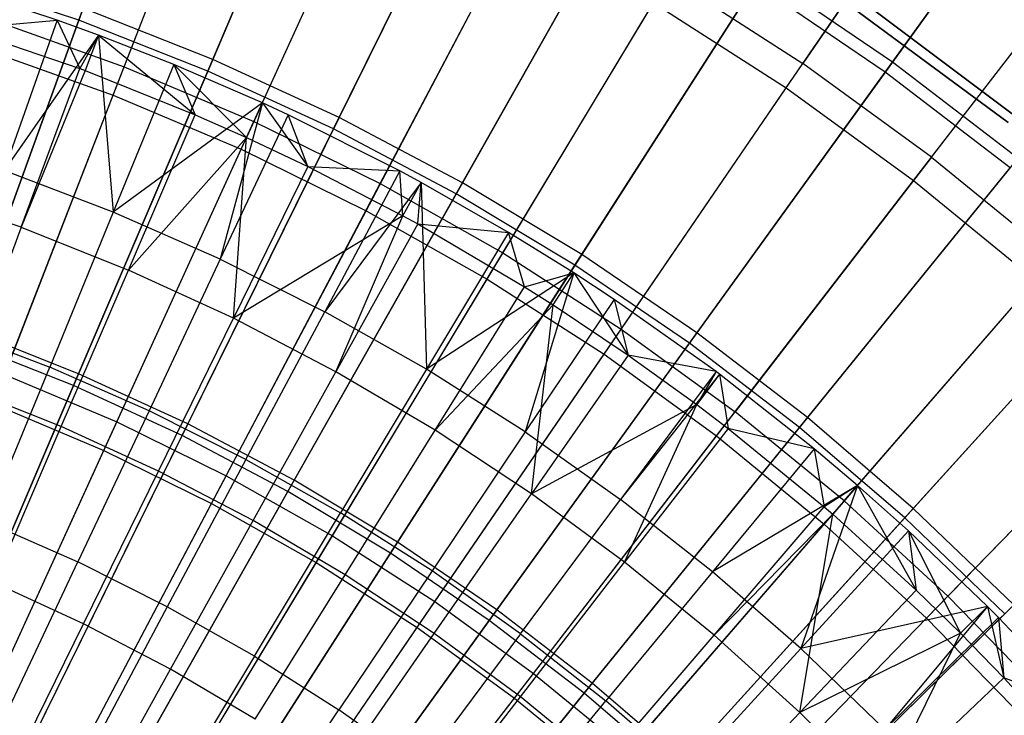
# Model space of a CAD drawing. Extents: x 0.1 to 12.1, y -6 to 6.
# Tile 267 of 334: x 6.8 to 7.7, y 1.5 to 2.1. Entities that reach past the tile are written whole.
import ezdxf

# ---------------------------------------------------------------- set-up
doc = ezdxf.new("R2010")
doc.units = 0
doc.header["$LTSCALE"] = 2.54
doc.layers.get('0').update_dxf_attribs({"linetype": 'CONTINUOUS'})

# ---------------------------------------------------------------- blocks, each defined once
blk = doc.blocks.new('DROPS_COLOR_B-11195_STL')
at = {"color": 0}
for p, q in [((6.86961, 2.07946, 13.03183), (6.97526, 2.35083, 12.88484)), ((6.86961, 2.07946, 13.03183), (6.97526, 2.35083, 12.88484)), ((6.85957, 2.05369, 2.3419), (6.9655, 2.32576, 2.48739)), ((6.85957, 2.05369, 2.3419), (6.9655, 2.32576, 2.48739)), ((7.64346, 2.31574, 12.72197), (7.48393, 2.08243, 12.88484)), ((7.64346, 2.31574, 12.72197), (7.48393, 2.08243, 12.88484)), ((6.987, 2.02985, 13.03183), (7.10797, 2.29474, 12.88484)), ((6.987, 2.02985, 13.03183), (7.10797, 2.29474, 12.88484)), ((7.46875, 2.06023, 2.48739), (7.62876, 2.29423, 2.64879)), ((7.46875, 2.06023, 2.48739), (7.62876, 2.29423, 2.64879)), ((6.97551, 2.0047, 2.3419), (7.0968, 2.27028, 2.48739)), ((6.97551, 2.0047, 2.3419), (7.0968, 2.27028, 2.48739)), ((7.10137, 1.97362, 13.03183), (7.23727, 2.23117, 12.88484)), ((7.10137, 1.97362, 13.03183), (7.23727, 2.23117, 12.88484)), ((7.60049, 1.99774, 12.88484), (7.77308, 2.22157, 12.72197)), ((7.60049, 1.99774, 12.88484), (7.77308, 2.22157, 12.72197)), ((7.08847, 1.94916, 2.3419), (7.22472, 2.20738, 2.48739)), ((7.08847, 1.94916, 2.3419), (7.22472, 2.20738, 2.48739)), ((7.58407, 1.97644, 2.48739), (7.75717, 2.20093, 2.64879)), ((7.58407, 1.97644, 2.48739), (7.75717, 2.20093, 2.64879)), ((7.21234, 1.91095, 13.03183), (7.36272, 2.16032, 12.88484)), ((7.21234, 1.91095, 13.03183), (7.36272, 2.16032, 12.88484)), ((7.36272, 2.16032, 12.88484), (7.48393, 2.08243, 12.88484)), ((7.36272, 2.16032, 12.88484), (7.48393, 2.08243, 12.88484)), ((6.80888, 2.12173, 13.3555), (6.70133, 2.15667, 13.3555)), ((6.80888, 2.12173, 13.3555), (6.70133, 2.15667, 13.3555)), ((7.53342, 2.1422, 171.7), (7.71212, 2.00761, 171.7)), ((7.71212, 2.00761, 164.1), (7.53342, 2.1422, 164.1)), ((7.71212, 2.00761, 164.1), (7.53342, 2.1422, 164.1)), ((7.53342, 2.1422, 171.7), (7.71212, 2.00761, 171.7)), ((7.19806, 1.88727, 2.3419), (7.34883, 2.13729, 2.48739)), ((7.19806, 1.88727, 2.3419), (7.34883, 2.13729, 2.48739)), ((7.34883, 2.13729, 2.48739), (7.46875, 2.06023, 2.48739)), ((7.34883, 2.13729, 2.48739), (7.46875, 2.06023, 2.48739)), ((7.66973, 2.02901, 164.4), (7.52259, 2.1375, 164.4)), ((7.52259, 2.1375, 164.3), (7.66973, 2.02901, 164.3)), ((7.66973, 2.02901, 164.4), (7.52259, 2.1375, 164.4)), ((7.52259, 2.1375, 164.3), (7.66973, 2.02901, 164.3)), ((6.72331, 2.114, 13.28327), (6.80888, 2.12173, 13.3555)), ((6.72331, 2.114, 13.28327), (6.80888, 2.12173, 13.3555)), ((6.74957, 2.12229, 13.03183), (6.86961, 2.07946, 13.03183)), ((6.74957, 2.12229, 13.03183), (6.86961, 2.07946, 13.03183)), ((6.80888, 2.12173, 13.3555), (6.76082, 1.98555, 13.42236)), ((6.80888, 2.12173, 13.3555), (6.76082, 1.98555, 13.42236)), ((6.84633, 2.10814, 13.3555), (6.80888, 2.12173, 13.3555)), ((6.80888, 2.12173, 13.3555), (6.82953, 2.07769, 13.28327)), ((6.80888, 2.12173, 13.3555), (6.82953, 2.07769, 13.28327)), ((6.84633, 2.10814, 13.3555), (6.80888, 2.12173, 13.3555)), ((6.72331, 2.114, 13.28327), (6.82953, 2.07769, 13.28327)), ((6.72331, 2.114, 13.28327), (6.82953, 2.07769, 13.28327)), ((6.84633, 2.10814, 13.3555), (6.76082, 1.98555, 13.42236)), ((6.84633, 2.10814, 13.3555), (6.76082, 1.98555, 13.42236)), ((6.84633, 2.10814, 13.3555), (6.82953, 2.07769, 13.28327)), ((6.84633, 2.10814, 13.3555), (6.82953, 2.07769, 13.28327)), ((6.84633, 2.10814, 13.3555), (6.83431, 2.07591, 13.28327)), ((6.84633, 2.10814, 13.3555), (6.83431, 2.07591, 13.28327)), ((6.91454, 2.08142, 13.3555), (6.84633, 2.10814, 13.3555)), ((6.84633, 2.10814, 13.3555), (6.8597, 1.94783, 13.42236)), ((6.84633, 2.10814, 13.3555), (6.8597, 1.94783, 13.42236)), ((6.84633, 2.10814, 13.3555), (6.93378, 2.03605, 13.28327)), ((6.84633, 2.10814, 13.3555), (6.93378, 2.03605, 13.28327)), ((6.91454, 2.08142, 13.3555), (6.84633, 2.10814, 13.3555)), ((6.74103, 2.09599, 2.3419), (6.85957, 2.05369, 2.3419)), ((6.74103, 2.09599, 2.3419), (6.85957, 2.05369, 2.3419)), ((6.76117, 1.80094, 13.16251), (6.86961, 2.07946, 13.03183)), ((6.76117, 1.80094, 13.16251), (6.86961, 2.07946, 13.03183)), ((6.77639, 1.93422, 13.35397), (6.82953, 2.07769, 13.28327)), ((6.77639, 1.93422, 13.35397), (6.82953, 2.07769, 13.28327)), ((6.82953, 2.07769, 13.28327), (6.83431, 2.07591, 13.28327)), ((6.82953, 2.07769, 13.28327), (6.83431, 2.07591, 13.28327)), ((6.91454, 2.08142, 13.3555), (6.8597, 1.94783, 13.42236)), ((6.91454, 2.08142, 13.3555), (6.8597, 1.94783, 13.42236)), ((6.86961, 2.07946, 13.03183), (6.987, 2.02985, 13.03183)), ((6.86961, 2.07946, 13.03183), (6.987, 2.02985, 13.03183)), ((6.99472, 2.04667, 13.3555), (6.91454, 2.08142, 13.3555)), ((6.91454, 2.08142, 13.3555), (6.93378, 2.03605, 13.28327)), ((6.91454, 2.08142, 13.3555), (6.93378, 2.03605, 13.28327)), ((6.91454, 2.08142, 13.3555), (6.98044, 2.01539, 13.28327)), ((6.91454, 2.08142, 13.3555), (6.98044, 2.01539, 13.28327)), ((6.99472, 2.04667, 13.3555), (6.91454, 2.08142, 13.3555)), ((7.31956, 1.84204, 13.03183), (7.48393, 2.08243, 12.88484)), ((7.31956, 1.84204, 13.03183), (7.48393, 2.08243, 12.88484)), ((7.60049, 1.99774, 12.88484), (7.48393, 2.08243, 12.88484)), ((7.60049, 1.99774, 12.88484), (7.48393, 2.08243, 12.88484)), ((6.83431, 2.07591, 13.28327), (6.77639, 1.93422, 13.35397)), ((6.83431, 2.07591, 13.28327), (6.77639, 1.93422, 13.35397)), ((6.83431, 2.07591, 13.28327), (6.93378, 2.03605, 13.28327)), ((6.83431, 2.07591, 13.28327), (6.93378, 2.03605, 13.28327)), ((7.30395, 1.81922, 2.3419), (7.46875, 2.06023, 2.48739)), ((7.30395, 1.81922, 2.3419), (7.46875, 2.06023, 2.48739)), ((7.46875, 2.06023, 2.48739), (7.58407, 1.97644, 2.48739)), ((7.46875, 2.06023, 2.48739), (7.58407, 1.97644, 2.48739)), ((6.75089, 1.77454, 2.21277), (6.85957, 2.05369, 2.3419)), ((6.75089, 1.77454, 2.21277), (6.85957, 2.05369, 2.3419)), ((6.85957, 2.05369, 2.3419), (6.97551, 2.0047, 2.3419)), ((6.85957, 2.05369, 2.3419), (6.97551, 2.0047, 2.3419)), ((6.99472, 2.04667, 13.3555), (6.8597, 1.94783, 13.42236)), ((6.99472, 2.04667, 13.3555), (6.8597, 1.94783, 13.42236)), ((6.99472, 2.04667, 13.3555), (6.95656, 1.9052, 13.42236)), ((6.99472, 2.04667, 13.3555), (6.95656, 1.9052, 13.42236)), ((6.99472, 2.04667, 13.3555), (6.98044, 2.01539, 13.28327)), ((6.99472, 2.04667, 13.3555), (6.98044, 2.01539, 13.28327)), ((7.01804, 2.03586, 13.3555), (6.99472, 2.04667, 13.3555)), ((6.99472, 2.04667, 13.3555), (7.03578, 1.98918, 13.28327)), ((6.99472, 2.04667, 13.3555), (7.03578, 1.98918, 13.28327)), ((7.01804, 2.03586, 13.3555), (6.99472, 2.04667, 13.3555)), ((6.87344, 1.89545, 13.35397), (6.93378, 2.03605, 13.28327)), ((6.87344, 1.89545, 13.35397), (6.93378, 2.03605, 13.28327)), ((6.93378, 2.03605, 13.28327), (6.98044, 2.01539, 13.28327)), ((6.93378, 2.03605, 13.28327), (6.98044, 2.01539, 13.28327)), ((7.01804, 2.03586, 13.3555), (6.95656, 1.9052, 13.42236)), ((7.01804, 2.03586, 13.3555), (6.95656, 1.9052, 13.42236)), ((7.11912, 1.98516, 13.3555), (7.01804, 2.03586, 13.3555)), ((7.03578, 1.98918, 13.28327), (7.01804, 2.03586, 13.3555)), ((7.11912, 1.98516, 13.3555), (7.01804, 2.03586, 13.3555)), ((7.03578, 1.98918, 13.28327), (7.01804, 2.03586, 13.3555)), ((6.86284, 1.75797, 13.16251), (6.987, 2.02985, 13.03183)), ((6.86284, 1.75797, 13.16251), (6.987, 2.02985, 13.03183)), ((6.987, 2.02985, 13.03183), (7.10137, 1.97362, 13.03183)), ((6.987, 2.02985, 13.03183), (7.10137, 1.97362, 13.03183)), ((6.98044, 2.01539, 13.28327), (6.87344, 1.89545, 13.35397)), ((6.98044, 2.01539, 13.28327), (6.87344, 1.89545, 13.35397)), ((6.9684, 1.85182, 13.35397), (6.98044, 2.01539, 13.28327)), ((6.9684, 1.85182, 13.35397), (6.98044, 2.01539, 13.28327)), ((6.98044, 2.01539, 13.28327), (7.03578, 1.98918, 13.28327)), ((6.98044, 2.01539, 13.28327), (7.03578, 1.98918, 13.28327)), ((6.85107, 1.73221, 2.21277), (6.97551, 2.0047, 2.3419)), ((6.85107, 1.73221, 2.21277), (6.97551, 2.0047, 2.3419)), ((6.97551, 2.0047, 2.3419), (7.08847, 1.94916, 2.3419)), ((6.97551, 2.0047, 2.3419), (7.08847, 1.94916, 2.3419)), ((7.60049, 1.99774, 12.88484), (7.42266, 1.76713, 13.03183)), ((7.60049, 1.99774, 12.88484), (7.42266, 1.76713, 13.03183)), ((7.60049, 1.99774, 12.88484), (7.71203, 1.90654, 12.88484)), ((7.60049, 1.99774, 12.88484), (7.71203, 1.90654, 12.88484)), ((7.03578, 1.98918, 13.28327), (6.9684, 1.85182, 13.35397)), ((7.03578, 1.98918, 13.28327), (6.9684, 1.85182, 13.35397)), ((7.03578, 1.98918, 13.28327), (7.12187, 1.94459, 13.28327)), ((7.03578, 1.98918, 13.28327), (7.12187, 1.94459, 13.28327)), ((7.03578, 1.98918, 13.28327), (7.11912, 1.98516, 13.3555)), ((7.03578, 1.98918, 13.28327), (7.11912, 1.98516, 13.3555)), ((6.8597, 1.94783, 13.42236), (6.76082, 1.98555, 13.42236)), ((6.8597, 1.94783, 13.42236), (6.76082, 1.98555, 13.42236)), ((7.11912, 1.98516, 13.3555), (7.05115, 1.85774, 13.42236)), ((7.11912, 1.98516, 13.3555), (7.05115, 1.85774, 13.42236)), ((7.13835, 1.97478, 13.3555), (7.11912, 1.98516, 13.3555)), ((7.12187, 1.94459, 13.28327), (7.11912, 1.98516, 13.3555)), ((7.13835, 1.97478, 13.3555), (7.11912, 1.98516, 13.3555)), ((7.12187, 1.94459, 13.28327), (7.11912, 1.98516, 13.3555)), ((6.96189, 1.70927, 13.16251), (7.10137, 1.97362, 13.03183)), ((6.96189, 1.70927, 13.16251), (7.10137, 1.97362, 13.03183)), ((7.13835, 1.97478, 13.3555), (7.05115, 1.85774, 13.42236)), ((7.13835, 1.97478, 13.3555), (7.05115, 1.85774, 13.42236)), ((7.10137, 1.97362, 13.03183), (7.21234, 1.91095, 13.03183)), ((7.10137, 1.97362, 13.03183), (7.21234, 1.91095, 13.03183)), ((7.12187, 1.94459, 13.28327), (7.13835, 1.97478, 13.3555)), ((7.12187, 1.94459, 13.28327), (7.13835, 1.97478, 13.3555)), ((7.13528, 1.93721, 13.28327), (7.13835, 1.97478, 13.3555)), ((7.13528, 1.93721, 13.28327), (7.13835, 1.97478, 13.3555)), ((7.21753, 1.92943, 13.3555), (7.13835, 1.97478, 13.3555)), ((7.13835, 1.97478, 13.3555), (7.14324, 1.8056, 13.42236)), ((7.13835, 1.97478, 13.3555), (7.14324, 1.8056, 13.42236)), ((7.21753, 1.92943, 13.3555), (7.13835, 1.97478, 13.3555)), ((7.40578, 1.74524, 2.3419), (7.58407, 1.97644, 2.48739)), ((7.40578, 1.74524, 2.3419), (7.58407, 1.97644, 2.48739)), ((7.58407, 1.97644, 2.48739), (7.69441, 1.88621, 2.48739)), ((7.58407, 1.97644, 2.48739), (7.69441, 1.88621, 2.48739)), ((6.77639, 1.93422, 13.35397), (6.67751, 1.96802, 13.35397)), ((6.77639, 1.93422, 13.35397), (6.67751, 1.96802, 13.35397)), ((6.8597, 1.94783, 13.42236), (6.80216, 1.80768, 13.48847)), ((6.8597, 1.94783, 13.42236), (6.80216, 1.80768, 13.48847)), ((6.95656, 1.9052, 13.42236), (6.8597, 1.94783, 13.42236)), ((6.95656, 1.9052, 13.42236), (6.8597, 1.94783, 13.42236)), ((6.94867, 1.68422, 2.21277), (7.08847, 1.94916, 2.3419)), ((6.94867, 1.68422, 2.21277), (7.08847, 1.94916, 2.3419)), ((7.12187, 1.94459, 13.28327), (6.9684, 1.85182, 13.35397)), ((7.12187, 1.94459, 13.28327), (6.9684, 1.85182, 13.35397)), ((7.06103, 1.80344, 13.35397), (7.12187, 1.94459, 13.28327)), ((7.06103, 1.80344, 13.35397), (7.12187, 1.94459, 13.28327)), ((7.08847, 1.94916, 2.3419), (7.19806, 1.88727, 2.3419)), ((7.08847, 1.94916, 2.3419), (7.19806, 1.88727, 2.3419)), ((7.12187, 1.94459, 13.28327), (7.13528, 1.93721, 13.28327)), ((7.12187, 1.94459, 13.28327), (7.13528, 1.93721, 13.28327)), ((6.77639, 1.93422, 13.35397), (6.72285, 1.78965, 13.42089)), ((6.77639, 1.93422, 13.35397), (6.72285, 1.78965, 13.42089)), ((6.77639, 1.93422, 13.35397), (6.87344, 1.89545, 13.35397)), ((6.77639, 1.93422, 13.35397), (6.87344, 1.89545, 13.35397)), ((7.13528, 1.93721, 13.28327), (7.06103, 1.80344, 13.35397)), ((7.13528, 1.93721, 13.28327), (7.06103, 1.80344, 13.35397)), ((7.13528, 1.93721, 13.28327), (7.23202, 1.88026, 13.28327)), ((7.13528, 1.93721, 13.28327), (7.23202, 1.88026, 13.28327)), ((7.13528, 1.93721, 13.28327), (7.21753, 1.92943, 13.3555)), ((7.13528, 1.93721, 13.28327), (7.21753, 1.92943, 13.3555)), ((7.21753, 1.92943, 13.3555), (7.14324, 1.8056, 13.42236)), ((7.21753, 1.92943, 13.3555), (7.14324, 1.8056, 13.42236)), ((7.27648, 1.89282, 13.3555), (7.21753, 1.92943, 13.3555)), ((7.23202, 1.88026, 13.28327), (7.21753, 1.92943, 13.3555)), ((7.27648, 1.89282, 13.3555), (7.21753, 1.92943, 13.3555)), ((7.23202, 1.88026, 13.28327), (7.21753, 1.92943, 13.3555)), ((7.058, 1.655, 13.16251), (7.21234, 1.91095, 13.03183)), ((7.058, 1.655, 13.16251), (7.21234, 1.91095, 13.03183)), ((7.21234, 1.91095, 13.03183), (7.31956, 1.84204, 13.03183)), ((7.21234, 1.91095, 13.03183), (7.31956, 1.84204, 13.03183)), ((6.95656, 1.9052, 13.42236), (6.89205, 1.76811, 13.48847)), ((6.95656, 1.9052, 13.42236), (6.89205, 1.76811, 13.48847)), ((6.95656, 1.9052, 13.42236), (7.05115, 1.85774, 13.42236)), ((6.95656, 1.9052, 13.42236), (7.05115, 1.85774, 13.42236)), ((7.52132, 1.68646, 13.03183), (7.71203, 1.90654, 12.88484)), ((7.52132, 1.68646, 13.03183), (7.71203, 1.90654, 12.88484)), ((6.81265, 1.75378, 13.42089), (6.87344, 1.89545, 13.35397)), ((6.81265, 1.75378, 13.42089), (6.87344, 1.89545, 13.35397)), ((6.9684, 1.85182, 13.35397), (6.87344, 1.89545, 13.35397)), ((6.9684, 1.85182, 13.35397), (6.87344, 1.89545, 13.35397)), ((7.27648, 1.89282, 13.3555), (7.14324, 1.8056, 13.42236)), ((7.27648, 1.89282, 13.3555), (7.14324, 1.8056, 13.42236)), ((7.23202, 1.88026, 13.28327), (7.27648, 1.89282, 13.3555)), ((7.23202, 1.88026, 13.28327), (7.27648, 1.89282, 13.3555)), ((7.27648, 1.89282, 13.3555), (7.23259, 1.74889, 13.42236)), ((7.27648, 1.89282, 13.3555), (7.23259, 1.74889, 13.42236)), ((7.25789, 1.86389, 13.28327), (7.27648, 1.89282, 13.3555)), ((7.25789, 1.86389, 13.28327), (7.27648, 1.89282, 13.3555)), ((7.31301, 1.86884, 13.3555), (7.27648, 1.89282, 13.3555)), ((7.27648, 1.89282, 13.3555), (7.32574, 1.81849, 13.28327)), ((7.31301, 1.86884, 13.3555), (7.27648, 1.89282, 13.3555)), ((7.27648, 1.89282, 13.3555), (7.32574, 1.81849, 13.28327)), ((7.04337, 1.63074, 2.21277), (7.19806, 1.88727, 2.3419)), ((7.04337, 1.63074, 2.21277), (7.19806, 1.88727, 2.3419)), ((7.19806, 1.88727, 2.3419), (7.30395, 1.81922, 2.3419)), ((7.19806, 1.88727, 2.3419), (7.30395, 1.81922, 2.3419)), ((7.50322, 1.66556, 2.3419), (7.69441, 1.88621, 2.48739)), ((7.50322, 1.66556, 2.3419), (7.69441, 1.88621, 2.48739)), ((7.15109, 1.75042, 13.35397), (7.23202, 1.88026, 13.28327)), ((7.15109, 1.75042, 13.35397), (7.23202, 1.88026, 13.28327)), ((7.23202, 1.88026, 13.28327), (7.25789, 1.86389, 13.28327)), ((7.23202, 1.88026, 13.28327), (7.25789, 1.86389, 13.28327)), ((7.25789, 1.86389, 13.28327), (7.15109, 1.75042, 13.35397)), ((7.25789, 1.86389, 13.28327), (7.15109, 1.75042, 13.35397)), ((7.31301, 1.86884, 13.3555), (7.23259, 1.74889, 13.42236)), ((7.31301, 1.86884, 13.3555), (7.23259, 1.74889, 13.42236)), ((7.23834, 1.69292, 13.35397), (7.25789, 1.86389, 13.28327)), ((7.23834, 1.69292, 13.35397), (7.25789, 1.86389, 13.28327)), ((7.25789, 1.86389, 13.28327), (7.32574, 1.81849, 13.28327)), ((7.25789, 1.86389, 13.28327), (7.32574, 1.81849, 13.28327)), ((7.40532, 1.80353, 13.3555), (7.31301, 1.86884, 13.3555)), ((7.31301, 1.86884, 13.3555), (7.32574, 1.81849, 13.28327)), ((7.31301, 1.86884, 13.3555), (7.32574, 1.81849, 13.28327)), ((7.40532, 1.80353, 13.3555), (7.31301, 1.86884, 13.3555)), ((6.97983, 1.72407, 13.48847), (7.05115, 1.85774, 13.42236)), ((6.97983, 1.72407, 13.48847), (7.05115, 1.85774, 13.42236)), ((7.14324, 1.8056, 13.42236), (7.05115, 1.85774, 13.42236)), ((7.14324, 1.8056, 13.42236), (7.05115, 1.85774, 13.42236)), ((6.90051, 1.71341, 13.42089), (6.9684, 1.85182, 13.35397)), ((6.90051, 1.71341, 13.42089), (6.9684, 1.85182, 13.35397)), ((7.06103, 1.80344, 13.35397), (6.9684, 1.85182, 13.35397)), ((7.06103, 1.80344, 13.35397), (6.9684, 1.85182, 13.35397)), ((6.7104, 1.84268, 13.48847), (6.80216, 1.80768, 13.48847)), ((6.7104, 1.84268, 13.48847), (6.80216, 1.80768, 13.48847)), ((7.15085, 1.59532, 13.16251), (7.31956, 1.84204, 13.03183)), ((7.15085, 1.59532, 13.16251), (7.31956, 1.84204, 13.03183)), ((7.31956, 1.84204, 13.03183), (7.42266, 1.76713, 13.03183)), ((7.31956, 1.84204, 13.03183), (7.42266, 1.76713, 13.03183)), ((7.13487, 1.57194, 2.21277), (7.30395, 1.81922, 2.3419)), ((7.13487, 1.57194, 2.21277), (7.30395, 1.81922, 2.3419)), ((7.32574, 1.81849, 13.28327), (7.23834, 1.69292, 13.35397)), ((7.32574, 1.81849, 13.28327), (7.23834, 1.69292, 13.35397)), ((7.30395, 1.81922, 2.3419), (7.40578, 1.74524, 2.3419)), ((7.30395, 1.81922, 2.3419), (7.40578, 1.74524, 2.3419)), ((7.32574, 1.81849, 13.28327), (7.3878, 1.77369, 13.28327)), ((7.40532, 1.80353, 13.3555), (7.32574, 1.81849, 13.28327)), ((7.40532, 1.80353, 13.3555), (7.32574, 1.81849, 13.28327)), ((7.32574, 1.81849, 13.28327), (7.3878, 1.77369, 13.28327)), ((6.74472, 1.66776, 13.55036), (6.80216, 1.80768, 13.48847)), ((6.74472, 1.66776, 13.55036), (6.80216, 1.80768, 13.48847)), ((6.76117, 1.80094, 13.16251), (6.86284, 1.75797, 13.16251)), ((6.76117, 1.80094, 13.16251), (6.86284, 1.75797, 13.16251)), ((6.89205, 1.76811, 13.48847), (6.80216, 1.80768, 13.48847)), ((6.89205, 1.76811, 13.48847), (6.80216, 1.80768, 13.48847)), ((6.98621, 1.66865, 13.42089), (7.06103, 1.80344, 13.35397)), ((6.98621, 1.66865, 13.42089), (7.06103, 1.80344, 13.35397)), ((7.15109, 1.75042, 13.35397), (7.06103, 1.80344, 13.35397)), ((7.15109, 1.75042, 13.35397), (7.06103, 1.80344, 13.35397)), ((7.14324, 1.8056, 13.42236), (7.0653, 1.67568, 13.48847)), ((7.14324, 1.8056, 13.42236), (7.0653, 1.67568, 13.48847)), ((7.23259, 1.74889, 13.42236), (7.14324, 1.8056, 13.42236)), ((7.23259, 1.74889, 13.42236), (7.14324, 1.8056, 13.42236)), ((7.40532, 1.80353, 13.3555), (7.31898, 1.68777, 13.42236)), ((7.40532, 1.80353, 13.3555), (7.31898, 1.68777, 13.42236)), ((7.40841, 1.80122, 13.3555), (7.31898, 1.68777, 13.42236)), ((7.40841, 1.80122, 13.3555), (7.31898, 1.68777, 13.42236)), ((7.40532, 1.80353, 13.3555), (7.3878, 1.77369, 13.28327)), ((7.40532, 1.80353, 13.3555), (7.3878, 1.77369, 13.28327)), ((7.40841, 1.80122, 13.3555), (7.3878, 1.77369, 13.28327)), ((7.40841, 1.80122, 13.3555), (7.3878, 1.77369, 13.28327)), ((7.40841, 1.80122, 13.3555), (7.40532, 1.80353, 13.3555)), ((7.40841, 1.80122, 13.3555), (7.40532, 1.80353, 13.3555)), ((7.49424, 1.73365, 13.3555), (7.40841, 1.80122, 13.3555)), ((7.40841, 1.80122, 13.3555), (7.41623, 1.75205, 13.28327)), ((7.40841, 1.80122, 13.3555), (7.41623, 1.75205, 13.28327)), ((7.49424, 1.73365, 13.3555), (7.40841, 1.80122, 13.3555)), ((7.61522, 1.60028, 13.03183), (7.81817, 1.80912, 12.88484)), ((7.61522, 1.60028, 13.03183), (7.81817, 1.80912, 12.88484)), ((6.81265, 1.75378, 13.42089), (6.72285, 1.78965, 13.42089)), ((6.81265, 1.75378, 13.42089), (6.72285, 1.78965, 13.42089)), ((7.59595, 1.58045, 2.3419), (7.79943, 1.78983, 2.48739)), ((7.59595, 1.58045, 2.3419), (7.79943, 1.78983, 2.48739)), ((6.75089, 1.77454, 2.21277), (6.85107, 1.73221, 2.21277)), ((6.75089, 1.77454, 2.21277), (6.85107, 1.73221, 2.21277)), ((7.3878, 1.77369, 13.28327), (7.23834, 1.69292, 13.35397)), ((7.3878, 1.77369, 13.28327), (7.23834, 1.69292, 13.35397)), ((7.32258, 1.63106, 13.35397), (7.3878, 1.77369, 13.28327)), ((7.32258, 1.63106, 13.35397), (7.3878, 1.77369, 13.28327)), ((7.3878, 1.77369, 13.28327), (7.41623, 1.75205, 13.28327)), ((7.3878, 1.77369, 13.28327), (7.41623, 1.75205, 13.28327)), ((6.89205, 1.76811, 13.48847), (6.82765, 1.63125, 13.55036)), ((6.89205, 1.76811, 13.48847), (6.82765, 1.63125, 13.55036)), ((6.97983, 1.72407, 13.48847), (6.89205, 1.76811, 13.48847)), ((6.97983, 1.72407, 13.48847), (6.89205, 1.76811, 13.48847)), ((7.24015, 1.53044, 13.16251), (7.42266, 1.76713, 13.03183)), ((7.24015, 1.53044, 13.16251), (7.42266, 1.76713, 13.03183)), ((7.52132, 1.68646, 13.03183), (7.42266, 1.76713, 13.03183)), ((7.52132, 1.68646, 13.03183), (7.42266, 1.76713, 13.03183)), ((6.73587, 1.47994, 13.27646), (6.86284, 1.75797, 13.16251)), ((6.73587, 1.47994, 13.27646), (6.86284, 1.75797, 13.16251)), ((6.86284, 1.75797, 13.16251), (6.96189, 1.70927, 13.16251)), ((6.86284, 1.75797, 13.16251), (6.96189, 1.70927, 13.16251)), ((6.75199, 1.61243, 13.48337), (6.81265, 1.75378, 13.42089)), ((6.75199, 1.61243, 13.48337), (6.81265, 1.75378, 13.42089)), ((6.90051, 1.71341, 13.42089), (6.81265, 1.75378, 13.42089)), ((6.90051, 1.71341, 13.42089), (6.81265, 1.75378, 13.42089)), ((7.06954, 1.61959, 13.42089), (7.15109, 1.75042, 13.35397)), ((7.06954, 1.61959, 13.42089), (7.15109, 1.75042, 13.35397)), ((7.23259, 1.74889, 13.42236), (7.14822, 1.62306, 13.48847)), ((7.23259, 1.74889, 13.42236), (7.14822, 1.62306, 13.48847)), ((7.23834, 1.69292, 13.35397), (7.15109, 1.75042, 13.35397)), ((7.23834, 1.69292, 13.35397), (7.15109, 1.75042, 13.35397)), ((7.23259, 1.74889, 13.42236), (7.31898, 1.68777, 13.42236)), ((7.23259, 1.74889, 13.42236), (7.31898, 1.68777, 13.42236)), ((7.41623, 1.75205, 13.28327), (7.32258, 1.63106, 13.35397)), ((7.41623, 1.75205, 13.28327), (7.32258, 1.63106, 13.35397)), ((7.41623, 1.75205, 13.28327), (7.50322, 1.68111, 13.28327)), ((7.49424, 1.73365, 13.3555), (7.41623, 1.75205, 13.28327)), ((7.49424, 1.73365, 13.3555), (7.41623, 1.75205, 13.28327)), ((7.41623, 1.75205, 13.28327), (7.50322, 1.68111, 13.28327)), ((7.22285, 1.50801, 2.21277), (7.40578, 1.74524, 2.3419)), ((7.22285, 1.50801, 2.21277), (7.40578, 1.74524, 2.3419)), ((7.40578, 1.74524, 2.3419), (7.50322, 1.66556, 2.3419)), ((7.40578, 1.74524, 2.3419), (7.50322, 1.66556, 2.3419)), ((6.72386, 1.45364, 2.1004), (6.85107, 1.73221, 2.21277)), ((6.72386, 1.45364, 2.1004), (6.85107, 1.73221, 2.21277)), ((6.85107, 1.73221, 2.21277), (6.94867, 1.68422, 2.21277)), ((6.85107, 1.73221, 2.21277), (6.94867, 1.68422, 2.21277)), ((7.49424, 1.73365, 13.3555), (7.40219, 1.62239, 13.42236)), ((7.49424, 1.73365, 13.3555), (7.40219, 1.62239, 13.42236)), ((7.53347, 1.70044, 13.3555), (7.49424, 1.73365, 13.3555)), ((7.49424, 1.73365, 13.3555), (7.50322, 1.68111, 13.28327)), ((7.49424, 1.73365, 13.3555), (7.50322, 1.68111, 13.28327)), ((7.53347, 1.70044, 13.3555), (7.49424, 1.73365, 13.3555)), ((6.97983, 1.72407, 13.48847), (6.90864, 1.59062, 13.55036)), ((6.97983, 1.72407, 13.48847), (6.90864, 1.59062, 13.55036)), ((6.97983, 1.72407, 13.48847), (7.0653, 1.67568, 13.48847)), ((6.97983, 1.72407, 13.48847), (7.0653, 1.67568, 13.48847)), ((6.83277, 1.57531, 13.48337), (6.90051, 1.71341, 13.42089)), ((6.83277, 1.57531, 13.48337), (6.90051, 1.71341, 13.42089)), ((6.98621, 1.66865, 13.42089), (6.90051, 1.71341, 13.42089)), ((6.98621, 1.66865, 13.42089), (6.90051, 1.71341, 13.42089)), ((6.81925, 1.43894, 13.27646), (6.96189, 1.70927, 13.16251)), ((6.81925, 1.43894, 13.27646), (6.96189, 1.70927, 13.16251)), ((6.96189, 1.70927, 13.16251), (7.058, 1.655, 13.16251)), ((6.96189, 1.70927, 13.16251), (7.058, 1.655, 13.16251)), ((7.53347, 1.70044, 13.3555), (7.40219, 1.62239, 13.42236)), ((7.53347, 1.70044, 13.3555), (7.40219, 1.62239, 13.42236)), ((7.53347, 1.70044, 13.3555), (7.48201, 1.5529, 13.42236)), ((7.53347, 1.70044, 13.3555), (7.48201, 1.5529, 13.42236)), ((7.53347, 1.70044, 13.3555), (7.50322, 1.68111, 13.28327)), ((7.53347, 1.70044, 13.3555), (7.50322, 1.68111, 13.28327)), ((7.53347, 1.70044, 13.3555), (7.51095, 1.67445, 13.28327)), ((7.53347, 1.70044, 13.3555), (7.51095, 1.67445, 13.28327)), ((7.57954, 1.6594, 13.3555), (7.53347, 1.70044, 13.3555)), ((7.53347, 1.70044, 13.3555), (7.58652, 1.60586, 13.28327)), ((7.53347, 1.70044, 13.3555), (7.58652, 1.60586, 13.28327)), ((7.57954, 1.6594, 13.3555), (7.53347, 1.70044, 13.3555)), ((7.15027, 1.56638, 13.42089), (7.23834, 1.69292, 13.35397)), ((7.15027, 1.56638, 13.42089), (7.23834, 1.69292, 13.35397)), ((7.2284, 1.56633, 13.48847), (7.31898, 1.68777, 13.42236)), ((7.2284, 1.56633, 13.48847), (7.31898, 1.68777, 13.42236)), ((7.32258, 1.63106, 13.35397), (7.23834, 1.69292, 13.35397)), ((7.32258, 1.63106, 13.35397), (7.23834, 1.69292, 13.35397)), ((7.40219, 1.62239, 13.42236), (7.31898, 1.68777, 13.42236)), ((7.40219, 1.62239, 13.42236), (7.31898, 1.68777, 13.42236)), ((7.52132, 1.68646, 13.03183), (7.3256, 1.46058, 13.16251)), ((7.52132, 1.68646, 13.03183), (7.3256, 1.46058, 13.16251)), ((7.52132, 1.68646, 13.03183), (7.61522, 1.60028, 13.03183)), ((7.52132, 1.68646, 13.03183), (7.61522, 1.60028, 13.03183)), ((6.80576, 1.41337, 2.1004), (6.94867, 1.68422, 2.21277)), ((6.80576, 1.41337, 2.1004), (6.94867, 1.68422, 2.21277)), ((6.94867, 1.68422, 2.21277), (7.04337, 1.63074, 2.21277)), ((6.94867, 1.68422, 2.21277), (7.04337, 1.63074, 2.21277)), ((6.98749, 1.54598, 13.55036), (7.0653, 1.67568, 13.48847)), ((6.98749, 1.54598, 13.55036), (7.0653, 1.67568, 13.48847)), ((7.14822, 1.62306, 13.48847), (7.0653, 1.67568, 13.48847)), ((7.14822, 1.62306, 13.48847), (7.0653, 1.67568, 13.48847)), ((7.40357, 1.56502, 13.35397), (7.50322, 1.68111, 13.28327)), ((7.40357, 1.56502, 13.35397), (7.50322, 1.68111, 13.28327)), ((7.50322, 1.68111, 13.28327), (7.51095, 1.67445, 13.28327)), ((7.50322, 1.68111, 13.28327), (7.51095, 1.67445, 13.28327)), ((6.74472, 1.66776, 13.55036), (6.82765, 1.63125, 13.55036)), ((6.74472, 1.66776, 13.55036), (6.82765, 1.63125, 13.55036)), ((6.91156, 1.53415, 13.48337), (6.98621, 1.66865, 13.42089)), ((6.91156, 1.53415, 13.48337), (6.98621, 1.66865, 13.42089)), ((7.06954, 1.61959, 13.42089), (6.98621, 1.66865, 13.42089)), ((7.06954, 1.61959, 13.42089), (6.98621, 1.66865, 13.42089)), ((7.51095, 1.67445, 13.28327), (7.40357, 1.56502, 13.35397)), ((7.51095, 1.67445, 13.28327), (7.40357, 1.56502, 13.35397)), ((7.48111, 1.49497, 13.35397), (7.51095, 1.67445, 13.28327)), ((7.48111, 1.49497, 13.35397), (7.51095, 1.67445, 13.28327)), ((7.51095, 1.67445, 13.28327), (7.58652, 1.60586, 13.28327)), ((7.51095, 1.67445, 13.28327), (7.58652, 1.60586, 13.28327)), ((7.30705, 1.43917, 2.21277), (7.50322, 1.66556, 2.3419)), ((7.30705, 1.43917, 2.21277), (7.50322, 1.66556, 2.3419)), ((7.57954, 1.6594, 13.3555), (7.48201, 1.5529, 13.42236)), ((7.57954, 1.6594, 13.3555), (7.48201, 1.5529, 13.42236)), ((7.50322, 1.66556, 2.3419), (7.59595, 1.58045, 2.3419)), ((7.50322, 1.66556, 2.3419), (7.59595, 1.58045, 2.3419)), ((7.65103, 1.59099, 13.3555), (7.57954, 1.6594, 13.3555)), ((7.57954, 1.6594, 13.3555), (7.58652, 1.60586, 13.28327)), ((7.57954, 1.6594, 13.3555), (7.58652, 1.60586, 13.28327)), ((7.57954, 1.6594, 13.3555), (7.62671, 1.56667, 13.28327)), ((7.57954, 1.6594, 13.3555), (7.62671, 1.56667, 13.28327)), ((7.65103, 1.59099, 13.3555), (7.57954, 1.6594, 13.3555)), ((6.90016, 1.39325, 13.27646), (7.058, 1.655, 13.16251)), ((6.90016, 1.39325, 13.27646), (7.058, 1.655, 13.16251)), ((7.058, 1.655, 13.16251), (7.15085, 1.59532, 13.16251)), ((7.058, 1.655, 13.16251), (7.15085, 1.59532, 13.16251)), ((6.76337, 1.49465, 13.60807), (6.82765, 1.63125, 13.55036)), ((6.76337, 1.49465, 13.60807), (6.82765, 1.63125, 13.55036)), ((6.90864, 1.59062, 13.55036), (6.82765, 1.63125, 13.55036)), ((6.90864, 1.59062, 13.55036), (6.82765, 1.63125, 13.55036)), ((7.22821, 1.50915, 13.42089), (7.32258, 1.63106, 13.35397)), ((7.22821, 1.50915, 13.42089), (7.32258, 1.63106, 13.35397)), ((7.40357, 1.56502, 13.35397), (7.32258, 1.63106, 13.35397)), ((7.40357, 1.56502, 13.35397), (7.32258, 1.63106, 13.35397)), ((6.88523, 1.36849, 2.1004), (7.04337, 1.63074, 2.21277)), ((6.88523, 1.36849, 2.1004), (7.04337, 1.63074, 2.21277)), ((7.04337, 1.63074, 2.21277), (7.13487, 1.57194, 2.21277)), ((7.04337, 1.63074, 2.21277), (7.13487, 1.57194, 2.21277)), ((7.14822, 1.62306, 13.48847), (7.06399, 1.49743, 13.55036)), ((7.14822, 1.62306, 13.48847), (7.06399, 1.49743, 13.55036)), ((7.2284, 1.56633, 13.48847), (7.14822, 1.62306, 13.48847)), ((7.2284, 1.56633, 13.48847), (7.14822, 1.62306, 13.48847)), ((7.40219, 1.62239, 13.42236), (7.30562, 1.50565, 13.48847)), ((7.40219, 1.62239, 13.42236), (7.30562, 1.50565, 13.48847)), ((7.48201, 1.5529, 13.42236), (7.40219, 1.62239, 13.42236)), ((7.48201, 1.5529, 13.42236), (7.40219, 1.62239, 13.42236)), ((6.98817, 1.48905, 13.48337), (7.06954, 1.61959, 13.42089)), ((6.98817, 1.48905, 13.48337), (7.06954, 1.61959, 13.42089)), ((7.15027, 1.56638, 13.42089), (7.06954, 1.61959, 13.42089)), ((7.15027, 1.56638, 13.42089), (7.06954, 1.61959, 13.42089)), ((6.83277, 1.57531, 13.48337), (6.75199, 1.61243, 13.48337)), ((6.83277, 1.57531, 13.48337), (6.75199, 1.61243, 13.48337)), ((7.58652, 1.60586, 13.28327), (7.48111, 1.49497, 13.35397)), ((7.58652, 1.60586, 13.28327), (7.48111, 1.49497, 13.35397)), ((7.58652, 1.60586, 13.28327), (7.62671, 1.56667, 13.28327)), ((7.58652, 1.60586, 13.28327), (7.62671, 1.56667, 13.28327)), ((7.40691, 1.38594, 13.16251), (7.61522, 1.60028, 13.03183)), ((7.40691, 1.38594, 13.16251), (7.61522, 1.60028, 13.03183)), ((7.61522, 1.60028, 13.03183), (7.70404, 1.50889, 13.03183)), ((7.61522, 1.60028, 13.03183), (7.70404, 1.50889, 13.03183)), ((6.90864, 1.59062, 13.55036), (6.83758, 1.45743, 13.60807)), ((6.90864, 1.59062, 13.55036), (6.83758, 1.45743, 13.60807)), ((6.98749, 1.54598, 13.55036), (6.90864, 1.59062, 13.55036)), ((6.98749, 1.54598, 13.55036), (6.90864, 1.59062, 13.55036)), ((6.97833, 1.34301, 13.27646), (7.15085, 1.59532, 13.16251)), ((6.97833, 1.34301, 13.27646), (7.15085, 1.59532, 13.16251)), ((7.15085, 1.59532, 13.16251), (7.24015, 1.53044, 13.16251)), ((7.15085, 1.59532, 13.16251), (7.24015, 1.53044, 13.16251)), ((7.65103, 1.59099, 13.3555), (7.48201, 1.5529, 13.42236)), ((7.65103, 1.59099, 13.3555), (7.48201, 1.5529, 13.42236)), ((7.65103, 1.59099, 13.3555), (7.55824, 1.47949, 13.42236)), ((7.65103, 1.59099, 13.3555), (7.55824, 1.47949, 13.42236)), ((7.65103, 1.59099, 13.3555), (7.62671, 1.56667, 13.28327)), ((7.65103, 1.59099, 13.3555), (7.62671, 1.56667, 13.28327)), ((7.66099, 1.58096, 13.3555), (7.65103, 1.59099, 13.3555)), ((7.65103, 1.59099, 13.3555), (7.6659, 1.52648, 13.28327)), ((7.66099, 1.58096, 13.3555), (7.65103, 1.59099, 13.3555)), ((7.65103, 1.59099, 13.3555), (7.6659, 1.52648, 13.28327)), ((7.38717, 1.36563, 2.21277), (7.59595, 1.58045, 2.3419)), ((7.38717, 1.36563, 2.21277), (7.59595, 1.58045, 2.3419)), ((7.66099, 1.58096, 13.3555), (7.55824, 1.47949, 13.42236)), ((7.66099, 1.58096, 13.3555), (7.55824, 1.47949, 13.42236)), ((7.59595, 1.58045, 2.3419), (7.68367, 1.49019, 2.3419)), ((7.59595, 1.58045, 2.3419), (7.68367, 1.49019, 2.3419)), ((7.73841, 1.49853, 13.3555), (7.66099, 1.58096, 13.3555)), ((7.66099, 1.58096, 13.3555), (7.6659, 1.52648, 13.28327)), ((7.66099, 1.58096, 13.3555), (7.6659, 1.52648, 13.28327)), ((7.73841, 1.49853, 13.3555), (7.66099, 1.58096, 13.3555)), ((6.76527, 1.43771, 13.54139), (6.83277, 1.57531, 13.48337)), ((6.76527, 1.43771, 13.54139), (6.83277, 1.57531, 13.48337)), ((6.91156, 1.53415, 13.48337), (6.83277, 1.57531, 13.48337)), ((6.91156, 1.53415, 13.48337), (6.83277, 1.57531, 13.48337)), ((6.96201, 1.31915, 2.1004), (7.13487, 1.57194, 2.21277)), ((6.96201, 1.31915, 2.1004), (7.13487, 1.57194, 2.21277)), ((7.13487, 1.57194, 2.21277), (7.22285, 1.50801, 2.21277)), ((7.13487, 1.57194, 2.21277), (7.22285, 1.50801, 2.21277)), ((7.0624, 1.44013, 13.48337), (7.15027, 1.56638, 13.42089)), ((7.0624, 1.44013, 13.48337), (7.15027, 1.56638, 13.42089)), ((7.2284, 1.56633, 13.48847), (7.13796, 1.44509, 13.55036)), ((7.2284, 1.56633, 13.48847), (7.13796, 1.44509, 13.55036)), ((7.22821, 1.50915, 13.42089), (7.15027, 1.56638, 13.42089)), ((7.22821, 1.50915, 13.42089), (7.15027, 1.56638, 13.42089)), ((7.2284, 1.56633, 13.48847), (7.30562, 1.50565, 13.48847)), ((7.2284, 1.56633, 13.48847), (7.30562, 1.50565, 13.48847)), ((7.30315, 1.44805, 13.42089), (7.40357, 1.56502, 13.35397)), ((7.30315, 1.44805, 13.42089), (7.40357, 1.56502, 13.35397)), ((7.48111, 1.49497, 13.35397), (7.40357, 1.56502, 13.35397)), ((7.48111, 1.49497, 13.35397), (7.40357, 1.56502, 13.35397)), ((7.62671, 1.56667, 13.28327), (7.48111, 1.49497, 13.35397)), ((7.62671, 1.56667, 13.28327), (7.48111, 1.49497, 13.35397)), ((7.555, 1.42107, 13.35397), (7.62671, 1.56667, 13.28327)), ((7.555, 1.42107, 13.35397), (7.62671, 1.56667, 13.28327)), ((7.62671, 1.56667, 13.28327), (7.6659, 1.52648, 13.28327)), ((7.62671, 1.56667, 13.28327), (7.6659, 1.52648, 13.28327)), ((7.48201, 1.5529, 13.42236), (7.3797, 1.44116, 13.48847)), ((7.48201, 1.5529, 13.42236), (7.3797, 1.44116, 13.48847)), ((7.48201, 1.5529, 13.42236), (7.55824, 1.47949, 13.42236)), ((7.48201, 1.5529, 13.42236), (7.55824, 1.47949, 13.42236)), ((6.98749, 1.54598, 13.55036), (6.90982, 1.41652, 13.60807)), ((6.98749, 1.54598, 13.55036), (6.90982, 1.41652, 13.60807)), ((6.98749, 1.54598, 13.55036), (7.06399, 1.49743, 13.55036)), ((6.98749, 1.54598, 13.55036), (7.06399, 1.49743, 13.55036)), ((6.83718, 1.40014, 13.54139), (6.91156, 1.53415, 13.48337)), ((6.83718, 1.40014, 13.54139), (6.91156, 1.53415, 13.48337)), ((6.98817, 1.48905, 13.48337), (6.91156, 1.53415, 13.48337)), ((6.98817, 1.48905, 13.48337), (6.91156, 1.53415, 13.48337)), ((7.0535, 1.2884, 13.27646), (7.24015, 1.53044, 13.16251)), ((7.0535, 1.2884, 13.27646), (7.24015, 1.53044, 13.16251)), ((7.24015, 1.53044, 13.16251), (7.3256, 1.46058, 13.16251)), ((7.24015, 1.53044, 13.16251), (7.3256, 1.46058, 13.16251)), ((7.6659, 1.52648, 13.28327), (7.555, 1.42107, 13.35397)), ((7.6659, 1.52648, 13.28327), (7.555, 1.42107, 13.35397)), ((7.6659, 1.52648, 13.28327), (7.73448, 1.45092, 13.28327)), ((7.73841, 1.49853, 13.3555), (7.6659, 1.52648, 13.28327)), ((7.73841, 1.49853, 13.3555), (7.6659, 1.52648, 13.28327)), ((7.6659, 1.52648, 13.28327), (7.73448, 1.45092, 13.28327)), ((7.03585, 1.2655, 2.1004), (7.22285, 1.50801, 2.21277)), ((7.03585, 1.2655, 2.1004), (7.22285, 1.50801, 2.21277)), ((7.13406, 1.38752, 13.48337), (7.22821, 1.50915, 13.42089)), ((7.13406, 1.38752, 13.48337), (7.22821, 1.50915, 13.42089)), ((7.22285, 1.50801, 2.21277), (7.30705, 1.43917, 2.21277)), ((7.22285, 1.50801, 2.21277), (7.30705, 1.43917, 2.21277)), ((7.30315, 1.44805, 13.42089), (7.22821, 1.50915, 13.42089)), ((7.30315, 1.44805, 13.42089), (7.22821, 1.50915, 13.42089)), ((6.97992, 1.37203, 13.60807), (7.06399, 1.49743, 13.55036)), ((6.97992, 1.37203, 13.60807), (7.06399, 1.49743, 13.55036)), ((7.13796, 1.44509, 13.55036), (7.06399, 1.49743, 13.55036)), ((7.13796, 1.44509, 13.55036), (7.06399, 1.49743, 13.55036)), ((7.20921, 1.38911, 13.55036), (7.30562, 1.50565, 13.48847)), ((7.20921, 1.38911, 13.55036), (7.30562, 1.50565, 13.48847)), ((7.3797, 1.44116, 13.48847), (7.30562, 1.50565, 13.48847)), ((7.3797, 1.44116, 13.48847), (7.30562, 1.50565, 13.48847)), ((7.3749, 1.38323, 13.42089), (7.48111, 1.49497, 13.35397)), ((7.3749, 1.38323, 13.42089), (7.48111, 1.49497, 13.35397)), ((7.555, 1.42107, 13.35397), (7.48111, 1.49497, 13.35397)), ((7.555, 1.42107, 13.35397), (7.48111, 1.49497, 13.35397))]:
    blk.add_line(p, q, dxfattribs=at)
blk = doc.blocks.new('GROUP_1')
at = {"color": 0}
for p, q in [((6.76848, 8.11887, 0.44046), (6.87154, 8.40342, 0.57312)), ((6.76848, 8.11887, 0.44046), (6.87154, 8.40342, 0.57312)), ((7.0083, 8.36155, 11.4216), (6.88969, 8.08342, 11.55487)), ((7.0083, 8.36155, 11.4216), (6.88969, 8.08342, 11.55487)), ((6.88519, 8.07288, 0.44046), (7.00392, 8.35126, 0.57312)), ((6.88519, 8.07288, 0.44046), (7.00392, 8.35126, 0.57312)), ((7.67746, 8.31969, 11.27188), (7.50498, 8.08089, 11.4216)), ((7.67746, 8.31969, 11.27188), (7.50498, 8.08089, 11.4216)), ((7.49843, 8.07183, 0.57312), (7.67109, 8.31088, 0.72223)), ((7.49843, 8.07183, 0.57312), (7.67109, 8.31088, 0.72223)), ((7.13813, 8.30186, 11.4216), (7.00424, 8.03075, 11.55487)), ((7.13813, 8.30186, 11.4216), (7.00424, 8.03075, 11.55487)), ((6.99917, 8.02048, 0.44046), (7.13319, 8.29183, 0.57312)), ((6.99917, 8.02048, 0.44046), (7.13319, 8.29183, 0.57312)), ((7.26445, 8.23504, 11.4216), (7.1157, 7.9718, 11.55487)), ((7.26445, 8.23504, 11.4216), (7.1157, 7.9718, 11.55487)), ((7.11007, 7.96183, 0.44046), (7.25895, 8.22531, 0.57312)), ((7.11007, 7.96183, 0.44046), (7.25895, 8.22531, 0.57312)), ((6.76848, 8.11887, 0.44046), (6.64938, 8.1583, 0.44046)), ((6.76848, 8.11887, 0.44046), (6.64938, 8.1583, 0.44046)), ((7.38686, 8.16131, 11.4216), (7.22371, 7.90674, 11.55487)), ((7.38686, 8.16131, 11.4216), (7.22371, 7.90674, 11.55487)), ((7.50498, 8.08089, 11.4216), (7.38686, 8.16131, 11.4216)), ((7.50498, 8.08089, 11.4216), (7.38686, 8.16131, 11.4216)), ((7.21753, 7.8971, 0.44046), (7.38083, 8.1519, 0.57312)), ((7.21753, 7.8971, 0.44046), (7.38083, 8.1519, 0.57312)), ((7.49843, 8.07183, 0.57312), (7.38083, 8.1519, 0.57312)), ((7.49843, 8.07183, 0.57312), (7.38083, 8.1519, 0.57312)), ((6.77237, 8.12964, 11.55487), (6.66706, 7.83888, 11.6713)), ((6.77237, 8.12964, 11.55487), (6.66706, 7.83888, 11.6713)), ((6.88969, 8.08342, 11.55487), (6.77237, 8.12964, 11.55487)), ((6.88969, 8.08342, 11.55487), (6.77237, 8.12964, 11.55487)), ((6.66307, 7.82789, 0.32467), (6.76848, 8.11887, 0.44046)), ((6.66307, 7.82789, 0.32467), (6.76848, 8.11887, 0.44046)), ((6.88519, 8.07288, 0.44046), (6.76848, 8.11887, 0.44046)), ((6.88519, 8.07288, 0.44046), (6.76848, 8.11887, 0.44046)), ((6.88969, 8.08342, 11.55487), (6.76837, 7.79896, 11.6713)), ((6.88969, 8.08342, 11.55487), (6.76837, 7.79896, 11.6713)), ((7.00424, 8.03075, 11.55487), (6.88969, 8.08342, 11.55487)), ((7.00424, 8.03075, 11.55487), (6.88969, 8.08342, 11.55487)), ((7.50498, 8.08089, 11.4216), (7.32793, 7.83578, 11.55487)), ((7.50498, 8.08089, 11.4216), (7.32793, 7.83578, 11.55487)), ((7.61845, 7.99403, 11.4216), (7.50498, 8.08089, 11.4216)), ((7.61845, 7.99403, 11.4216), (7.50498, 8.08089, 11.4216)), ((6.76378, 7.78821, 0.32467), (6.88519, 8.07288, 0.44046)), ((6.76378, 7.78821, 0.32467), (6.88519, 8.07288, 0.44046)), ((6.99917, 8.02048, 0.44046), (6.88519, 8.07288, 0.44046)), ((6.99917, 8.02048, 0.44046), (6.88519, 8.07288, 0.44046)), ((7.32123, 7.8265, 0.44046), (7.49843, 8.07183, 0.57312)), ((7.32123, 7.8265, 0.44046), (7.49843, 8.07183, 0.57312)), ((7.61141, 7.98535, 0.57312), (7.49843, 8.07183, 0.57312)), ((7.61141, 7.98535, 0.57312), (7.49843, 8.07183, 0.57312)), ((7.00424, 8.03075, 11.55487), (6.86731, 7.75348, 11.6713)), ((7.00424, 8.03075, 11.55487), (6.86731, 7.75348, 11.6713)), ((7.1157, 7.9718, 11.55487), (7.00424, 8.03075, 11.55487)), ((7.1157, 7.9718, 11.55487), (7.00424, 8.03075, 11.55487)), ((6.86213, 7.74299, 0.32467), (6.99917, 8.02048, 0.44046)), ((6.86213, 7.74299, 0.32467), (6.99917, 8.02048, 0.44046)), ((7.11007, 7.96183, 0.44046), (6.99917, 8.02048, 0.44046)), ((7.11007, 7.96183, 0.44046), (6.99917, 8.02048, 0.44046)), ((7.61845, 7.99403, 11.4216), (7.42805, 7.75914, 11.55487)), ((7.61845, 7.99403, 11.4216), (7.42805, 7.75914, 11.55487)), ((7.42084, 7.75024, 0.44046), (7.61141, 7.98535, 0.57312)), ((7.42084, 7.75024, 0.44046), (7.61141, 7.98535, 0.57312)), ((7.1157, 7.9718, 11.55487), (6.96357, 7.70256, 11.6713)), ((7.1157, 7.9718, 11.55487), (6.96357, 7.70256, 11.6713)), ((7.22371, 7.90674, 11.55487), (7.1157, 7.9718, 11.55487)), ((7.22371, 7.90674, 11.55487), (7.1157, 7.9718, 11.55487)), ((6.95782, 7.69238, 0.32467), (7.11007, 7.96183, 0.44046)), ((6.95782, 7.69238, 0.32467), (7.11007, 7.96183, 0.44046)), ((7.21753, 7.8971, 0.44046), (7.11007, 7.96183, 0.44046)), ((7.21753, 7.8971, 0.44046), (7.11007, 7.96183, 0.44046)), ((7.22371, 7.90674, 11.55487), (7.05685, 7.64638, 11.6713)), ((7.22371, 7.90674, 11.55487), (7.05685, 7.64638, 11.6713)), ((7.32793, 7.83578, 11.55487), (7.22371, 7.90674, 11.55487)), ((7.32793, 7.83578, 11.55487), (7.22371, 7.90674, 11.55487)), ((7.05054, 7.63653, 0.32467), (7.21753, 7.8971, 0.44046)), ((7.05054, 7.63653, 0.32467), (7.21753, 7.8971, 0.44046)), ((7.32123, 7.8265, 0.44046), (7.21753, 7.8971, 0.44046)), ((7.32123, 7.8265, 0.44046), (7.21753, 7.8971, 0.44046)), ((7.72691, 7.901, 11.4216), (7.52376, 7.67705, 11.55487)), ((7.72691, 7.901, 11.4216), (7.52376, 7.67705, 11.55487)), ((7.51607, 7.66857, 0.44046), (7.7194, 7.89273, 0.57312)), ((7.51607, 7.66857, 0.44046), (7.7194, 7.89273, 0.57312)), ((6.76837, 7.79896, 11.6713), (6.66706, 7.83888, 11.6713)), ((6.76837, 7.79896, 11.6713), (6.66706, 7.83888, 11.6713)), ((7.32793, 7.83578, 11.55487), (7.14686, 7.58509, 11.6713)), ((7.32793, 7.83578, 11.55487), (7.14686, 7.58509, 11.6713)), ((7.42805, 7.75914, 11.55487), (7.32793, 7.83578, 11.55487)), ((7.42805, 7.75914, 11.55487), (7.32793, 7.83578, 11.55487)), ((6.76378, 7.78821, 0.32467), (6.66307, 7.82789, 0.32467)), ((6.76378, 7.78821, 0.32467), (6.66307, 7.82789, 0.32467)), ((7.14001, 7.57562, 0.32467), (7.32123, 7.8265, 0.44046)), ((7.14001, 7.57562, 0.32467), (7.32123, 7.8265, 0.44046)), ((7.42084, 7.75024, 0.44046), (7.32123, 7.8265, 0.44046)), ((7.42084, 7.75024, 0.44046), (7.32123, 7.8265, 0.44046)), ((6.76837, 7.79896, 11.6713), (6.64472, 7.50904, 11.77053)), ((6.76837, 7.79896, 11.6713), (6.64472, 7.50904, 11.77053)), ((6.86731, 7.75348, 11.6713), (6.76837, 7.79896, 11.6713)), ((6.86731, 7.75348, 11.6713), (6.76837, 7.79896, 11.6713)), ((6.64006, 7.4981, 0.2261), (6.76378, 7.78821, 0.32467)), ((6.64006, 7.4981, 0.2261), (6.76378, 7.78821, 0.32467)), ((6.86213, 7.74299, 0.32467), (6.76378, 7.78821, 0.32467)), ((6.86213, 7.74299, 0.32467), (6.76378, 7.78821, 0.32467)), ((7.42805, 7.75914, 11.55487), (7.23333, 7.5189, 11.6713)), ((7.42805, 7.75914, 11.55487), (7.23333, 7.5189, 11.6713)), ((7.52376, 7.67705, 11.55487), (7.42805, 7.75914, 11.55487)), ((7.52376, 7.67705, 11.55487), (7.42805, 7.75914, 11.55487)), ((6.86731, 7.75348, 11.6713), (6.72774, 7.47088, 11.77053)), ((6.86731, 7.75348, 11.6713), (6.72774, 7.47088, 11.77053)), ((6.96357, 7.70256, 11.6713), (6.86731, 7.75348, 11.6713)), ((6.96357, 7.70256, 11.6713), (6.86731, 7.75348, 11.6713)), ((7.22597, 7.50982, 0.32467), (7.42084, 7.75024, 0.44046)), ((7.22597, 7.50982, 0.32467), (7.42084, 7.75024, 0.44046)), ((7.51607, 7.66857, 0.44046), (7.42084, 7.75024, 0.44046)), ((7.51607, 7.66857, 0.44046), (7.42084, 7.75024, 0.44046)), ((6.72248, 7.46021, 0.2261), (6.86213, 7.74299, 0.32467)), ((6.72248, 7.46021, 0.2261), (6.86213, 7.74299, 0.32467)), ((6.95782, 7.69238, 0.32467), (6.86213, 7.74299, 0.32467)), ((6.95782, 7.69238, 0.32467), (6.86213, 7.74299, 0.32467)), ((6.96357, 7.70256, 11.6713), (6.80851, 7.42815, 11.77053)), ((6.96357, 7.70256, 11.6713), (6.80851, 7.42815, 11.77053)), ((7.05685, 7.64638, 11.6713), (6.96357, 7.70256, 11.6713)), ((7.05685, 7.64638, 11.6713), (6.96357, 7.70256, 11.6713)), ((6.80266, 7.4178, 0.2261), (6.95782, 7.69238, 0.32467)), ((6.80266, 7.4178, 0.2261), (6.95782, 7.69238, 0.32467)), ((7.05054, 7.63653, 0.32467), (6.95782, 7.69238, 0.32467)), ((7.05054, 7.63653, 0.32467), (6.95782, 7.69238, 0.32467)), ((7.52376, 7.67705, 11.55487), (7.31598, 7.44801, 11.6713)), ((7.52376, 7.67705, 11.55487), (7.31598, 7.44801, 11.6713)), ((7.61475, 7.58978, 11.55487), (7.52376, 7.67705, 11.55487)), ((7.61475, 7.58978, 11.55487), (7.52376, 7.67705, 11.55487)), ((7.30813, 7.43935, 0.32467), (7.51607, 7.66857, 0.44046)), ((7.30813, 7.43935, 0.32467), (7.51607, 7.66857, 0.44046)), ((7.6066, 7.58174, 0.44046), (7.51607, 7.66857, 0.44046)), ((7.6066, 7.58174, 0.44046), (7.51607, 7.66857, 0.44046)), ((7.05685, 7.64638, 11.6713), (6.88678, 7.38101, 11.77053)), ((7.05685, 7.64638, 11.6713), (6.88678, 7.38101, 11.77053)), ((7.14686, 7.58509, 11.6713), (7.05685, 7.64638, 11.6713)), ((7.14686, 7.58509, 11.6713), (7.05685, 7.64638, 11.6713)), ((6.88036, 7.371, 0.2261), (7.05054, 7.63653, 0.32467)), ((6.88036, 7.371, 0.2261), (7.05054, 7.63653, 0.32467)), ((7.14001, 7.57562, 0.32467), (7.05054, 7.63653, 0.32467)), ((7.14001, 7.57562, 0.32467), (7.05054, 7.63653, 0.32467)), ((7.14686, 7.58509, 11.6713), (6.96231, 7.32959, 11.77053)), ((7.14686, 7.58509, 11.6713), (6.96231, 7.32959, 11.77053)), ((7.23333, 7.5189, 11.6713), (7.14686, 7.58509, 11.6713)), ((7.23333, 7.5189, 11.6713), (7.14686, 7.58509, 11.6713)), ((7.61475, 7.58978, 11.55487), (7.39457, 7.37263, 11.6713)), ((7.61475, 7.58978, 11.55487), (7.39457, 7.37263, 11.6713)), ((6.95534, 7.31995, 0.2261), (7.14001, 7.57562, 0.32467)), ((6.95534, 7.31995, 0.2261), (7.14001, 7.57562, 0.32467)), ((7.22597, 7.50982, 0.32467), (7.14001, 7.57562, 0.32467)), ((7.22597, 7.50982, 0.32467), (7.14001, 7.57562, 0.32467)), ((7.38625, 7.36442, 0.32467), (7.6066, 7.58174, 0.44046)), ((7.38625, 7.36442, 0.32467), (7.6066, 7.58174, 0.44046)), ((7.23333, 7.5189, 11.6713), (7.03486, 7.27405, 11.77053)), ((7.23333, 7.5189, 11.6713), (7.03486, 7.27405, 11.77053)), ((7.31598, 7.44801, 11.6713), (7.23333, 7.5189, 11.6713)), ((7.31598, 7.44801, 11.6713), (7.23333, 7.5189, 11.6713)), ((7.02737, 7.26481, 0.2261), (7.22597, 7.50982, 0.32467)), ((7.02737, 7.26481, 0.2261), (7.22597, 7.50982, 0.32467)), ((7.30813, 7.43935, 0.32467), (7.22597, 7.50982, 0.32467)), ((7.30813, 7.43935, 0.32467), (7.22597, 7.50982, 0.32467))]:
    blk.add_line(p, q, dxfattribs=at)
blk.add_blockref('DROPS_COLOR_B-11195_STL', (-0.06, 5.99731, -1.7), dxfattribs=at)

msp = doc.modelspace()

# ---------------------------------------------------------------- block references
at = {"color": 0}
msp.add_blockref('GROUP_1', (0.06, -5.99731, 1.7), dxfattribs=at)

doc.saveas('drawing.dxf')
